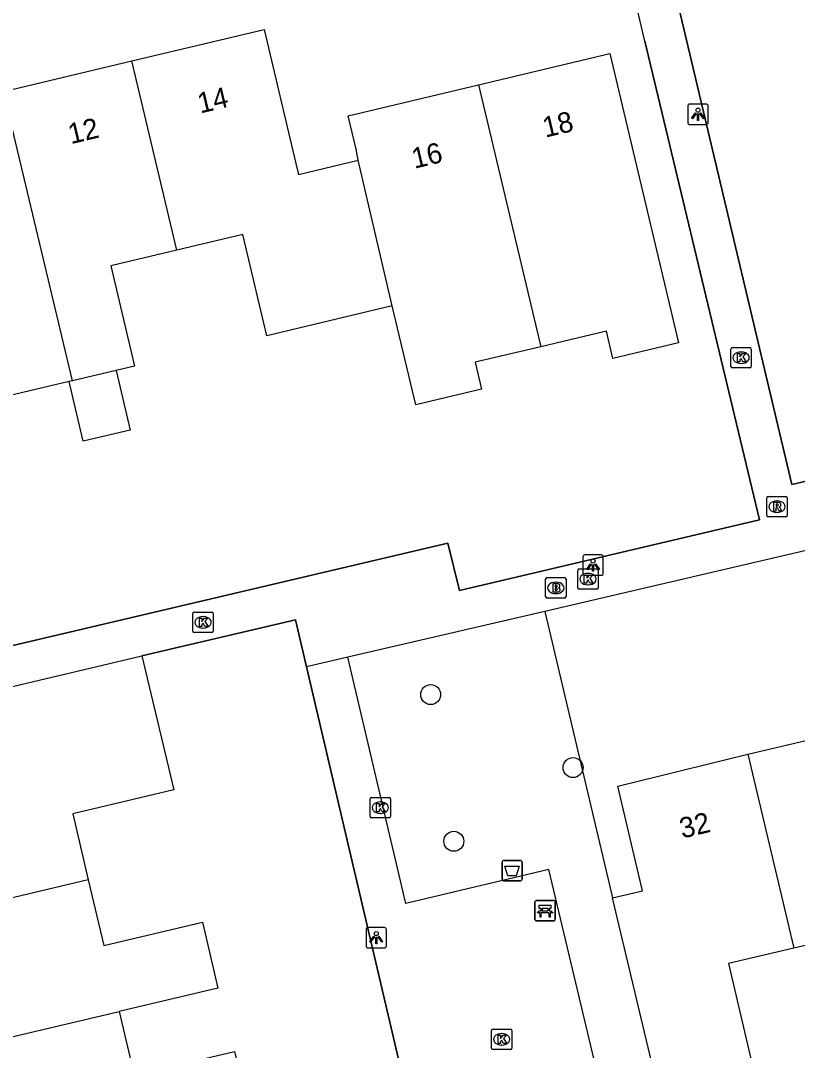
# Model space of a CAD drawing. Extents: x 157663 to 158496, y 379212 to 380934.
# Drawn here: x 158292.8 to 158330.8, y 380782.2 to 380832.6 of the extents above; entities that cross this region are included whole.
import ezdxf

# ---------------------------------------------------------------- set-up
doc = ezdxf.new("R2010")
doc.units = 0
for name, color, linetype in [('IMGEO_Afvalbak', 7, 'Continuous'), ('IMGEO_Bank', 7, 'Continuous'), ('IMGEO_Boom', 7, 'Continuous'), ('IMGEO_Brandkraan', 7, 'Continuous'), ('IMGEO_Groenvoorziening', 7, 'Continuous'), ('IMGEO_Hek', 7, 'Continuous'), ('IMGEO_Kolk', 7, 'Continuous'), ('IMGEO_Lichtpunt', 7, 'Continuous'), ('IMGEO_Pand', 7, 'Continuous'), ('IMGEO_Pand_nummerreeks', 7, 'Continuous'), ('IMGEO_Rioolput', 7, 'Continuous'), ('IMGEO_Voetpad_open', 7, 'Continuous')]:
    doc.layers.add(name, color=color, linetype=linetype)

msp = doc.modelspace()

# ---------------------------------------------------------------- linework, layer by layer
at = {"layer": 'IMGEO_Afvalbak'}
for p, q in [((158316.392, 380790.552), (158316.392, 380791.352)), ((158316.392, 380791.352), (158316.392, 380790.552)), ((158316.492, 380791.452), (158317.282, 380791.452)), ((158317.282, 380791.452), (158316.492, 380791.452)), ((158317.382, 380791.352), (158317.382, 380790.552)), ((158317.382, 380790.552), (158317.382, 380791.352)), ((158317.282, 380790.452), (158316.492, 380790.452)), ((158316.492, 380790.452), (158317.282, 380790.452))]:
    msp.add_line(p, q, dxfattribs=at)
msp.add_lwpolyline([(158316.535, 380791.166), (158317.239, 380791.166), (158317.09, 380790.696), (158316.684, 380790.696), (158316.535, 380791.166)], dxfattribs=at)
for centre, start, end in [((158316.492, 380791.352), 90, 180), ((158316.492, 380791.352), 90, 180), ((158317.282, 380791.352), 0, 90), ((158317.282, 380791.352), 360, 90), ((158316.492, 380790.552), 180, 270), ((158316.492, 380790.552), 180, 270), ((158317.282, 380790.552), 270, 0), ((158317.282, 380790.552), 270, 0)]:
    msp.add_arc(centre, 0.1, start, end, dxfattribs=at)
at = {"layer": 'IMGEO_Bank'}
for p, q in [((158318.001, 380788.561), (158318.001, 380789.402)), ((158318.001, 380789.402), (158318.001, 380788.561)), ((158318.076, 380789.486), (158318.917, 380789.486)), ((158318.917, 380789.486), (158318.076, 380789.486)), ((158319.001, 380789.411), (158319.001, 380788.57)), ((158319.001, 380788.57), (158319.001, 380789.411)), ((158318.698, 380788.884), (158318.305, 380788.884)), ((158318.31, 380788.992), (158318.31, 380789.098)), ((158318.354, 380789.098), (158318.354, 380788.992)), ((158318.642, 380789.104), (158318.36, 380789.104)), ((158318.36, 380788.986), (158318.642, 380788.986)), ((158318.648, 380788.992), (158318.648, 380789.098)), ((158318.692, 380789.098), (158318.692, 380788.992)), ((158318.926, 380788.486), (158318.085, 380788.486)), ((158318.085, 380788.486), (158318.926, 380788.486))]:
    msp.add_line(p, q, dxfattribs=at)
for points in [[(158318.304, 380789.104), (158318.218, 380789.104), (158318.218, 380789.265), (158318.781, 380789.265), (158318.781, 380789.104), (158318.698, 380789.104)], [(158318.248, 380788.884), (158318.106, 380788.884), (158318.218, 380788.986), (158318.304, 380788.986)], [(158318.298, 380788.877), (158318.298, 380788.67), (158318.255, 380788.67), (158318.255, 380788.877)], [(158318.698, 380788.986), (158318.781, 380788.986), (158318.893, 380788.884), (158318.754, 380788.884)], [(158318.748, 380788.877), (158318.748, 380788.67), (158318.704, 380788.67), (158318.704, 380788.877)]]:
    msp.add_lwpolyline(points, dxfattribs=at)
for centre, radius, start, end in [((158318.079, 380789.408), 0.0779, 92.4484, 184.2845), ((158318.079, 380789.408), 0.0779, 92.4484, 184.2845), ((158318.923, 380789.408), 0.0779, 2.4484, 94.2845), ((158318.923, 380789.408), 0.0779, 2.4484, 94.2845), ((158318.248, 380788.877), 0.00671, 2.8957, 87.1043), ((158318.305, 380788.877), 0.00671, 92.8957, 177.1043), ((158318.303, 380789.097), 0.00671, 2.8957, 87.1043), ((158318.303, 380788.993), 0.00671, 272.8957, 357.1043), ((158318.36, 380789.097), 0.00671, 92.8957, 177.1043), ((158318.36, 380788.993), 0.00671, 182.8957, 267.1043), ((158318.642, 380789.097), 0.00671, 2.8957, 87.1043), ((158318.642, 380788.993), 0.00671, 272.8957, 357.1043), ((158318.699, 380789.097), 0.00671, 92.8957, 177.1043), ((158318.699, 380788.993), 0.00671, 182.8957, 267.1043), ((158318.697, 380788.877), 0.00671, 2.8957, 87.1043), ((158318.754, 380788.877), 0.00671, 92.8957, 177.1043), ((158318.079, 380788.564), 0.0779, 182.4484, 274.2845), ((158318.079, 380788.564), 0.0779, 182.4484, 274.2845), ((158318.923, 380788.564), 0.0779, 272.4484, 4.2845), ((158318.923, 380788.564), 0.0779, 272.4484, 4.2845)]:
    msp.add_arc(centre, radius, start, end, dxfattribs=at)
at = {"layer": 'IMGEO_Boom'}
for centre in [(158312.9, 380799.571), (158319.869, 380795.996), (158314.032, 380792.387)]:
    msp.add_circle(centre, 0.489, dxfattribs=at)
at = {"layer": 'IMGEO_Brandkraan'}
for p, q in [((158318.524, 380804.369), (158318.524, 380805.221)), ((158318.599, 380805.295), (158319.451, 380805.295)), ((158319.012, 380805.075), (158319.037, 380805.075)), ((158319.525, 380805.221), (158319.525, 380804.369)), ((158319.035, 380804.515), (158319.01, 380804.515)), ((158319.451, 380804.295), (158318.599, 380804.295))]:
    msp.add_line(p, q, dxfattribs=at)
for points in [[(158318.524, 380804.369), (158318.524, 380805.221)], [(158318.599, 380805.295), (158319.451, 380805.295)], [(158318.872, 380804.995), (158318.872, 380804.595), (158319.085, 380804.595)], [(158319.103, 380804.995), (158318.872, 380804.995)], [(158319.051, 380804.914), (158318.997, 380804.914), (158318.997, 380804.838)], [(158319.525, 380805.221), (158319.525, 380804.369)], [(158318.997, 380804.838), (158319.05, 380804.838)], [(158319.059, 380804.762), (158318.997, 380804.762), (158318.997, 380804.681)], [(158318.997, 380804.681), (158319.059, 380804.681)], [(158319.451, 380804.295), (158318.599, 380804.295)]]:
    msp.add_lwpolyline(points, dxfattribs=at)
for centre, radius, start, end in [((158318.601, 380805.219), 0.0765, 91.552, 178.448), ((158318.601, 380805.219), 0.0765, 91.552, 178.448), ((158319.052, 380804.876), 0.0379, 267.8285, 90.9355), ((158319.107, 380804.85), 0.145, 59.4692, 91.5367), ((158319.132, 380804.897), 0.0922, 285.5137, 58.1501), ((158319.449, 380805.219), 0.0765, 1.552, 88.448), ((158319.449, 380805.219), 0.0765, 1.552, 88.448), ((158318.601, 380804.371), 0.0765, 181.552, 268.448), ((158318.601, 380804.371), 0.0765, 181.552, 268.448), ((158319.06, 380804.721), 0.0404, 269.8759, 90.5077), ((158319.091, 380804.846), 0.251, 268.6676, 293.5347), ((158319.137, 380804.705), 0.105, 301.3115, 78.989), ((158319.449, 380804.371), 0.0765, 271.552, 358.448), ((158319.449, 380804.371), 0.0765, 271.552, 358.448)]:
    msp.add_arc(centre, radius, start, end, dxfattribs=at)
for centre, major_axis, ratio, start_param, end_param in [((158319.011, 380804.795), (-0.387, 0.002), 0.722429, 4.712389, 7.853982), ((158319.036, 380804.795), (-0.39, 0.002), 0.717154, 1.570796, 4.712389)]:
    msp.add_ellipse(centre, major_axis=major_axis, ratio=ratio, start_param=start_param, end_param=end_param, dxfattribs=at)
at = {"layer": 'IMGEO_Groenvoorziening'}
msp.add_lwpolyline([(158318.481, 380803.643), (158321.807, 380789.612)], dxfattribs=at)
at = {"layer": 'IMGEO_Hek'}
for points in [[(158337.257, 380811.425), (158330.575, 380809.862), (158322.972, 380841.959)], [(158323.379, 380831.566), (158329, 380808.131), (158314.304, 380804.661), (158313.745, 380806.99), (158278.284, 380798.647)], [(158298.77, 380801.471), (158306.285, 380803.232), (158312.187, 380778.039), (158317.035, 380779.21), (158320.838, 380763.175), (158313.394, 380761.443)]]:
    msp.add_lwpolyline(points, dxfattribs=at)
at = {"layer": 'IMGEO_Kolk'}
for p, q in [((158327.592, 380815.637), (158327.592, 380816.489)), ((158327.667, 380816.563), (158328.519, 380816.563)), ((158328.593, 380816.489), (158328.593, 380815.637)), ((158328.08, 380816.343), (158328.105, 380816.343)), ((158328.519, 380815.563), (158327.667, 380815.563)), ((158328.103, 380815.783), (158328.078, 380815.783)), ((158320.099, 380804.798), (158320.099, 380805.65)), ((158320.174, 380805.724), (158321.026, 380805.724)), ((158320.587, 380805.504), (158320.612, 380805.504)), ((158321.1, 380805.65), (158321.1, 380804.798)), ((158320.61, 380804.944), (158320.585, 380804.944)), ((158321.026, 380804.724), (158320.174, 380804.724)), ((158301.26, 380802.681), (158301.26, 380803.533)), ((158301.335, 380803.607), (158302.187, 380803.607)), ((158301.748, 380803.387), (158301.773, 380803.387)), ((158302.261, 380803.533), (158302.261, 380802.681)), ((158301.771, 380802.827), (158301.746, 380802.827)), ((158302.187, 380802.607), (158301.335, 380802.607)), ((158309.936, 380793.607), (158309.936, 380794.459)), ((158310.011, 380794.533), (158310.863, 380794.533)), ((158310.424, 380794.313), (158310.449, 380794.313)), ((158310.937, 380794.459), (158310.937, 380793.607)), ((158310.447, 380793.753), (158310.422, 380793.753)), ((158310.863, 380793.533), (158310.011, 380793.533)), ((158315.951, 380783.192), (158316.803, 380783.192)), ((158315.876, 380782.266), (158315.876, 380783.118)), ((158316.364, 380782.972), (158316.389, 380782.972)), ((158316.877, 380783.118), (158316.877, 380782.266)), ((158316.803, 380782.192), (158315.951, 380782.192)), ((158316.387, 380782.412), (158316.362, 380782.412))]:
    msp.add_line(p, q, dxfattribs=at)
for points in [[(158327.592, 380815.637), (158327.592, 380816.489)], [(158327.667, 380816.563), (158328.519, 380816.563)], [(158328.593, 380816.489), (158328.593, 380815.637)], [(158327.913, 380816.263), (158328.036, 380816.263), (158328.036, 380816.112), (158328.166, 380816.263), (158328.33, 380816.263), (158328.184, 380816.112), (158328.337, 380815.863), (158328.185, 380815.863), (158328.1, 380816.027), (158328.036, 380815.96), (158328.036, 380815.863), (158327.913, 380815.863), (158327.913, 380816.263)], [(158328.519, 380815.563), (158327.667, 380815.563)], [(158320.099, 380804.798), (158320.099, 380805.65)], [(158320.174, 380805.724), (158321.026, 380805.724)], [(158320.42, 380805.424), (158320.543, 380805.424), (158320.543, 380805.273), (158320.673, 380805.424), (158320.837, 380805.424), (158320.691, 380805.273), (158320.844, 380805.024), (158320.692, 380805.024), (158320.607, 380805.188), (158320.543, 380805.121), (158320.543, 380805.024), (158320.42, 380805.024), (158320.42, 380805.424)], [(158321.1, 380805.65), (158321.1, 380804.798)], [(158321.026, 380804.724), (158320.174, 380804.724)], [(158301.26, 380802.681), (158301.26, 380803.533)], [(158301.335, 380803.607), (158302.187, 380803.607)], [(158302.261, 380803.533), (158302.261, 380802.681)], [(158301.581, 380803.307), (158301.704, 380803.307), (158301.704, 380803.156), (158301.834, 380803.307), (158301.998, 380803.307), (158301.852, 380803.156), (158302.005, 380802.907), (158301.853, 380802.907), (158301.768, 380803.071), (158301.704, 380803.004), (158301.704, 380802.907), (158301.581, 380802.907), (158301.581, 380803.307)], [(158302.187, 380802.607), (158301.335, 380802.607)], [(158309.936, 380793.607), (158309.936, 380794.459)], [(158310.011, 380794.533), (158310.863, 380794.533)], [(158310.937, 380794.459), (158310.937, 380793.607)], [(158310.257, 380794.233), (158310.38, 380794.233), (158310.38, 380794.082), (158310.51, 380794.233), (158310.674, 380794.233), (158310.528, 380794.082), (158310.681, 380793.833), (158310.529, 380793.833), (158310.444, 380793.997), (158310.38, 380793.93), (158310.38, 380793.833), (158310.257, 380793.833), (158310.257, 380794.233)], [(158310.863, 380793.533), (158310.011, 380793.533)], [(158315.951, 380783.192), (158316.803, 380783.192)], [(158315.876, 380782.266), (158315.876, 380783.118)], [(158316.197, 380782.892), (158316.32, 380782.892), (158316.32, 380782.741), (158316.45, 380782.892), (158316.614, 380782.892), (158316.468, 380782.741), (158316.621, 380782.492), (158316.469, 380782.492), (158316.384, 380782.656), (158316.32, 380782.589), (158316.32, 380782.492), (158316.197, 380782.492), (158316.197, 380782.892)], [(158316.877, 380783.118), (158316.877, 380782.266)], [(158316.803, 380782.192), (158315.951, 380782.192)]]:
    msp.add_lwpolyline(points, dxfattribs=at)
for centre, start, end in [((158327.669, 380816.487), 91.552, 178.448), ((158327.669, 380816.487), 91.552, 178.448), ((158328.517, 380816.487), 1.552, 88.448), ((158328.517, 380816.487), 1.552, 88.448), ((158327.669, 380815.639), 181.552, 268.448), ((158327.669, 380815.639), 181.552, 268.448), ((158328.517, 380815.639), 271.552, 358.448), ((158328.517, 380815.639), 271.552, 358.448), ((158320.176, 380805.648), 91.552, 178.448), ((158320.176, 380805.648), 91.552, 178.448), ((158321.024, 380805.648), 1.552, 88.448), ((158321.024, 380805.648), 1.552, 88.448), ((158320.176, 380804.8), 181.552, 268.448), ((158320.176, 380804.8), 181.552, 268.448), ((158321.024, 380804.8), 271.552, 358.448), ((158321.024, 380804.8), 271.552, 358.448), ((158301.337, 380803.531), 91.552, 178.448), ((158301.337, 380803.531), 91.552, 178.448), ((158302.185, 380803.531), 1.552, 88.448), ((158302.185, 380803.531), 1.552, 88.448), ((158301.337, 380802.683), 181.552, 268.448), ((158301.337, 380802.683), 181.552, 268.448), ((158302.185, 380802.683), 271.552, 358.448), ((158302.185, 380802.683), 271.552, 358.448), ((158310.013, 380794.457), 91.552, 178.448), ((158310.013, 380794.457), 91.552, 178.448), ((158310.861, 380794.457), 1.552, 88.448), ((158310.861, 380794.457), 1.552, 88.448), ((158310.013, 380793.609), 181.552, 268.448), ((158310.013, 380793.609), 181.552, 268.448), ((158310.861, 380793.609), 271.552, 358.448), ((158310.861, 380793.609), 271.552, 358.448), ((158315.953, 380783.116), 91.552, 178.448), ((158315.953, 380783.116), 91.552, 178.448), ((158316.801, 380783.116), 1.552, 88.448), ((158316.801, 380783.116), 1.552, 88.448), ((158315.953, 380782.268), 181.552, 268.448), ((158315.953, 380782.268), 181.552, 268.448), ((158316.801, 380782.268), 271.552, 358.448), ((158316.801, 380782.268), 271.552, 358.448)]:
    msp.add_arc(centre, 0.0765, start, end, dxfattribs=at)
for centre, major_axis, ratio, start_param, end_param in [((158328.079, 380816.063), (-0.387, 0.002), 0.722429, 4.712389, 7.853982), ((158328.104, 380816.063), (-0.39, 0.002), 0.717154, 1.570796, 4.712389), ((158320.586, 380805.224), (-0.387, 0.002), 0.722429, 4.712389, 7.853982), ((158320.611, 380805.224), (-0.39, 0.002), 0.717154, 1.570796, 4.712389), ((158301.747, 380803.107), (-0.387, 0.002), 0.722429, 4.712389, 7.853982), ((158301.772, 380803.107), (-0.39, 0.002), 0.717154, 1.570796, 4.712389), ((158310.423, 380794.033), (-0.387, 0.002), 0.722429, 4.712389, 7.853982), ((158310.448, 380794.033), (-0.39, 0.002), 0.717154, 1.570796, 4.712389), ((158316.363, 380782.692), (-0.387, 0.002), 0.722429, 4.712389, 7.853982), ((158316.388, 380782.692), (-0.39, 0.002), 0.717154, 1.570796, 4.712389)]:
    msp.add_ellipse(centre, major_axis=major_axis, ratio=ratio, start_param=start_param, end_param=end_param, dxfattribs=at)
at = {"layer": 'IMGEO_Lichtpunt'}
for p, q in [((158325.484, 380828.383), (158325.484, 380827.576)), ((158325.484, 380828.383), (158325.484, 380827.576)), ((158326.386, 380828.478), (158325.578, 380828.478)), ((158326.386, 380828.478), (158325.578, 380828.478)), ((158326.48, 380827.576), (158326.48, 380828.383)), ((158326.48, 380827.576), (158326.48, 380828.383)), ((158325.578, 380827.482), (158326.386, 380827.482)), ((158325.578, 380827.482), (158326.386, 380827.482)), ((158321.252, 380806.407), (158320.444, 380806.407)), ((158321.252, 380806.407), (158320.444, 380806.407)), ((158320.35, 380806.312), (158320.35, 380805.505)), ((158320.35, 380806.312), (158320.35, 380805.505)), ((158321.346, 380805.505), (158321.346, 380806.312)), ((158321.346, 380805.505), (158321.346, 380806.312)), ((158320.444, 380805.411), (158321.252, 380805.411)), ((158320.444, 380805.411), (158321.252, 380805.411)), ((158309.738, 380788.072), (158309.738, 380787.265)), ((158309.738, 380788.072), (158309.738, 380787.265)), ((158310.64, 380788.167), (158309.832, 380788.167)), ((158310.64, 380788.167), (158309.832, 380788.167)), ((158310.734, 380787.265), (158310.734, 380788.072)), ((158310.734, 380787.265), (158310.734, 380788.072)), ((158309.832, 380787.171), (158310.64, 380787.171)), ((158309.832, 380787.171), (158310.64, 380787.171))]:
    msp.add_line(p, q, dxfattribs=at)
for points in [[(158325.858, 380828.047), (158325.897, 380828.019), (158325.709, 380827.757), (158325.671, 380827.784), (158325.858, 380828.047)], [(158326.07, 380828.019), (158326.108, 380828.046), (158326.295, 380827.784), (158326.256, 380827.756), (158326.07, 380828.019)], [(158325.96, 380827.999), (158326.007, 380827.999), (158326.007, 380827.677), (158325.96, 380827.677), (158325.96, 380827.999)], [(158320.724, 380805.976), (158320.763, 380805.948), (158320.575, 380805.686), (158320.537, 380805.713), (158320.724, 380805.976)], [(158320.826, 380805.928), (158320.873, 380805.928), (158320.873, 380805.606), (158320.826, 380805.606), (158320.826, 380805.928)], [(158320.936, 380805.948), (158320.974, 380805.975), (158321.161, 380805.713), (158321.122, 380805.685), (158320.936, 380805.948)], [(158310.112, 380787.736), (158310.151, 380787.708), (158309.963, 380787.446), (158309.925, 380787.473), (158310.112, 380787.736)], [(158310.324, 380787.708), (158310.362, 380787.735), (158310.549, 380787.473), (158310.51, 380787.445), (158310.324, 380787.708)], [(158310.214, 380787.688), (158310.261, 380787.688), (158310.261, 380787.366), (158310.214, 380787.366), (158310.214, 380787.688)]]:
    msp.add_lwpolyline(points, dxfattribs=at)
for centre in [(158325.983, 380828.181), (158320.849, 380806.11), (158310.237, 380787.87)]:
    msp.add_circle(centre, 0.0994, dxfattribs=at)
for centre, start, end in [((158325.578, 380828.383), 90, 180), ((158325.578, 380828.383), 90, 180), ((158326.386, 380828.383), 0, 90), ((158326.386, 380828.383), 0, 90), ((158325.578, 380827.576), 180, 270), ((158325.578, 380827.576), 180, 270), ((158326.386, 380827.576), 270, 0), ((158326.386, 380827.576), 270, 360), ((158320.444, 380806.312), 90, 180), ((158320.444, 380806.312), 90, 180), ((158321.252, 380806.312), 0, 90), ((158321.252, 380806.312), 0, 90), ((158320.444, 380805.505), 180, 270), ((158320.444, 380805.505), 180, 270), ((158321.252, 380805.505), 270, 0), ((158321.252, 380805.505), 270, 360), ((158309.832, 380788.072), 90, 180), ((158309.832, 380788.072), 90, 180), ((158310.64, 380788.072), 0, 90), ((158310.64, 380788.072), 0, 90), ((158309.832, 380787.265), 180, 270), ((158309.832, 380787.265), 180, 270), ((158310.64, 380787.265), 270, 0), ((158310.64, 380787.265), 270, 360)]:
    msp.add_arc(centre, 0.0946, start, end, dxfattribs=at)
at = {"layer": 'IMGEO_Pand'}
for points in [[(158298.275, 380830.594), (158304.745, 380832.131), (158306.303, 380825.574), (158306.43, 380825.041), (158309.351, 380825.735)], [(158291.999, 380829.102), (158298.275, 380830.594)], [(158300.475, 380821.332), (158298.275, 380830.594)], [(158315.246, 380829.43), (158321.667, 380830.956), (158325.033, 380816.793), (158321.823, 380816.03), (158321.506, 380817.366), (158318.291, 380816.602)], [(158295.365, 380814.93), (158291.999, 380829.102)], [(158309.351, 380825.735), (158309.248, 380826.274), (158308.859, 380827.913), (158315.246, 380829.43)], [(158315.246, 380829.43), (158318.291, 380816.602)], [(158311.02, 380818.596), (158309.351, 380825.735)], [(158311.02, 380818.596), (158304.887, 380817.139), (158303.708, 380822.1), (158300.475, 380821.332)], [(158300.475, 380821.332), (158297.239, 380820.563), (158298.406, 380815.653), (158297.501, 380815.438)], [(158295.206, 380814.892), (158292.325, 380814.208), (158291.163, 380819.1), (158287.91, 380818.327)], [(158318.291, 380816.602), (158315.077, 380815.839), (158315.39, 380814.522), (158312.17, 380813.757), (158311.02, 380818.596)], [(158297.501, 380815.438), (158298.195, 380812.518), (158295.9, 380811.972), (158295.206, 380814.892)], [(158297.501, 380815.438), (158295.365, 380814.93)], [(158295.365, 380814.93), (158295.206, 380814.892)], [(158289.939, 380799.382), (158298.77, 380801.471)], [(158298.77, 380801.471), (158300.325, 380794.9), (158295.381, 380793.729), (158296.144, 380790.505)], [(158328.42, 380796.648), (158334.809, 380798.161), (158337.107, 380788.456), (158338.879, 380788.876)], [(158321.807, 380789.612), (158323.266, 380789.958), (158322.059, 380795.081), (158328.42, 380796.648)], [(158328.42, 380796.648), (158330.668, 380787.156)], [(158296.144, 380790.505), (158286.851, 380788.305)], [(158296.144, 380790.505), (158296.908, 380787.281), (158301.728, 380788.422), (158302.49, 380785.204), (158297.65, 380784.058)], [(158323.949, 380780.572), (158321.807, 380789.612)], [(158339.984, 380784.33), (158338.185, 380783.904), (158334.994, 380783.148), (158333.866, 380787.913), (158330.668, 380787.156)], [(158330.668, 380787.156), (158327.47, 380786.399), (158328.589, 380781.672), (158323.949, 380780.572)], [(158288.376, 380781.865), (158297.65, 380784.058)], [(158297.65, 380784.058), (158298.39, 380780.934), (158303.297, 380782.096), (158304.701, 380776.167)]]:
    msp.add_lwpolyline(points, dxfattribs=at)
at = {"layer": 'IMGEO_Rioolput'}
for p, q in [((158329.348, 380808.345), (158329.348, 380809.197)), ((158329.423, 380809.271), (158330.275, 380809.271)), ((158329.836, 380809.051), (158329.861, 380809.051)), ((158330.349, 380809.197), (158330.349, 380808.345)), ((158329.859, 380808.491), (158329.834, 380808.491)), ((158330.275, 380808.271), (158329.423, 380808.271))]:
    msp.add_line(p, q, dxfattribs=at)
for points in [[(158329.348, 380808.345), (158329.348, 380809.197)], [(158329.423, 380809.271), (158330.275, 380809.271)], [(158329.937, 380808.969), (158329.685, 380808.971), (158329.685, 380808.571)], [(158329.863, 380808.89), (158329.809, 380808.89), (158329.809, 380808.809)], [(158330.349, 380809.197), (158330.349, 380808.345)], [(158329.685, 380808.571), (158329.809, 380808.571), (158329.809, 380808.733), (158329.82, 380808.733)], [(158329.809, 380808.809), (158329.861, 380808.809)], [(158329.867, 380808.704), (158329.938, 380808.571), (158330.078, 380808.571), (158330.013, 380808.697)], [(158330.275, 380808.271), (158329.423, 380808.271)]]:
    msp.add_lwpolyline(points, dxfattribs=at)
for centre, radius, start, end in [((158329.425, 380809.195), 0.0765, 91.552, 178.448), ((158329.425, 380809.195), 0.0765, 91.552, 178.448), ((158329.869, 380808.794), 0.0964, 77.0061, 93.1865), ((158329.883, 380808.851), 0.0378, 276.6634, 79.6772), ((158329.936, 380808.859), 0.109, 350.3612, 89.416), ((158330.273, 380809.195), 0.0765, 1.552, 88.448), ((158330.273, 380809.195), 0.0765, 1.552, 88.448), ((158329.819, 380808.68), 0.0533, 26.0293, 88.6989), ((158329.845, 380808.998), 0.19, 274.7715, 282.9687), ((158329.934, 380808.859), 0.112, 277.5842, 350.9817), ((158329.918, 380808.644), 0.108, 29.5134, 73.7905), ((158329.425, 380808.347), 0.0765, 181.552, 268.448), ((158329.425, 380808.347), 0.0765, 181.552, 268.448), ((158330.273, 380808.347), 0.0765, 271.552, 358.448), ((158330.273, 380808.347), 0.0765, 271.552, 358.448)]:
    msp.add_arc(centre, radius, start, end, dxfattribs=at)
for centre, major_axis, ratio, start_param, end_param in [((158329.835, 380808.771), (-0.387, 0.002), 0.722429, 4.712389, 7.853982), ((158329.86, 380808.771), (-0.39, 0.002), 0.717154, 1.570796, 4.712389)]:
    msp.add_ellipse(centre, major_axis=major_axis, ratio=ratio, start_param=start_param, end_param=end_param, dxfattribs=at)
at = {"layer": 'IMGEO_Voetpad_open'}
for points in [[(158322.972, 380841.959), (158330.575, 380809.862), (158337.257, 380811.425)], [(158278.284, 380798.647), (158313.745, 380806.99), (158314.304, 380804.661), (158329, 380808.131), (158323.379, 380831.566), (158321.058, 380841.488)], [(158364.564, 380811.841), (158335.11, 380804.894), (158334.498, 380807.379), (158318.481, 380803.643)], [(158318.481, 380803.643), (158308.853, 380801.397)], [(158306.826, 380800.924), (158306.285, 380803.232), (158298.77, 380801.471)], [(158308.853, 380801.397), (158306.826, 380800.924)], [(158325.212, 380774.131), (158320.643, 380773.037), (158319.462, 380778.03), (158321.652, 380778.544), (158318.689, 380791.013), (158311.684, 380789.335), (158308.853, 380801.397)], [(158313.394, 380761.443), (158320.838, 380763.175), (158317.035, 380779.21), (158312.187, 380778.039), (158306.826, 380800.924)]]:
    msp.add_lwpolyline(points, dxfattribs=at)

# ---------------------------------------------------------------- texts
at = {"layer": 'IMGEO_Pand_nummerreeks'}
for s, rotation, p in [('14', 13.3668, (158301.623, 380828.017)), ('18', 13.3649, (158318.511, 380826.835)), ('12', 13.3671, (158295.288, 380826.513)), ('16', 13.3649, (158312.104, 380825.312)), ('32', 13.3233, (158325.212, 380792.518))]:
    msp.add_text(s, height=1, rotation=rotation, dxfattribs=at).set_placement(p)

doc.saveas('drawing.dxf')
